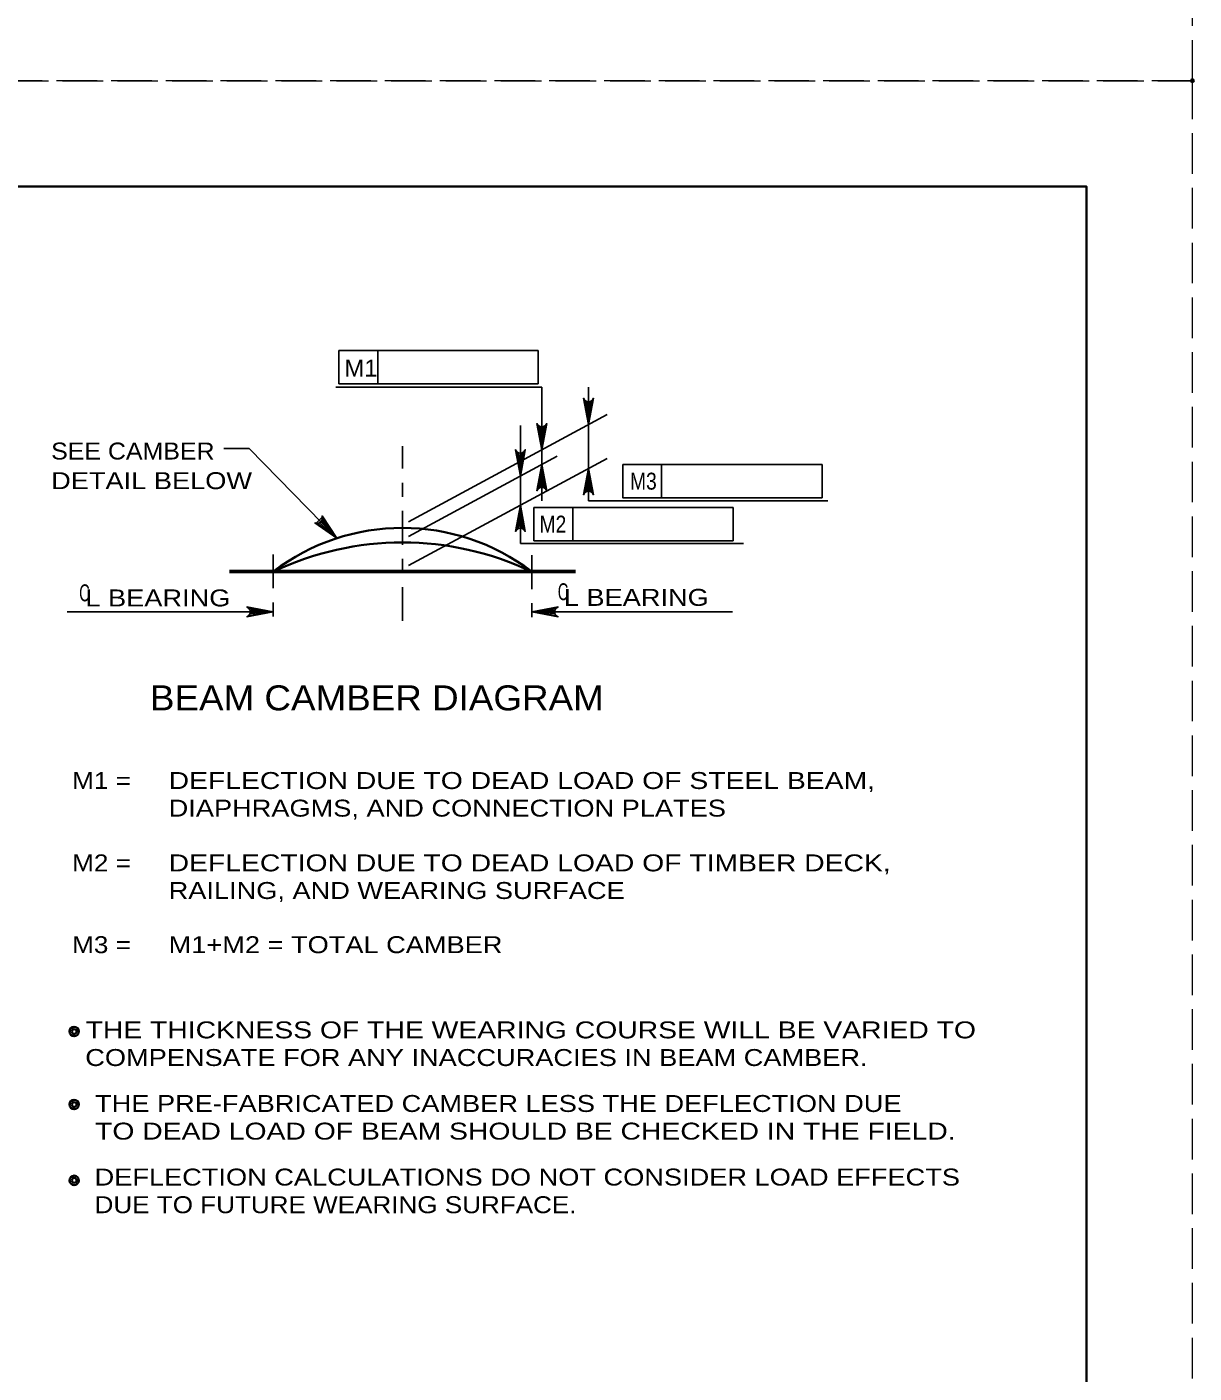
# Model space of a CAD drawing. Extents: x -11 to 79, y -154 to 0.
# Drawn here: x 59.74 to 68.01, y -53.16 to -43.62 of the extents above; entities that cross this region are included whole.
import ezdxf
from ezdxf.enums import TextEntityAlignment as Align

# ---------------------------------------------------------------- set-up
doc = ezdxf.new("R2010")
doc.units = 0
doc.header["$LTSCALE"] = 0.048
doc.header["$PDMODE"] = 32
doc.header["$PDSIZE"] = 0.024
doc.linetypes.add('DOT_DASHED', pattern=[7.7, 5, -1.2, 0.3, -1.2])
doc.linetypes.add('LONG_DASHED', pattern=[7.5, 6, -1.5])
for name, color, linetype, lineweight in [('1', 7, 'Continuous', 25), ('3', 7, 'Continuous', 25), ('5', 7, 'Continuous', 25), ('6', 7, 'Continuous', 25), ('63', 7, 'LONG_DASHED', 13)]:
    doc.layers.add(name, color=color, linetype=linetype, lineweight=lineweight)
doc.layers.add('62', color=7, linetype='Continuous')

msp = doc.modelspace()

# ---------------------------------------------------------------- hatches: boundary and pattern name
at = {"layer": '3'}
for points in [[(63.74175, -46.31933), (63.70242, -46.31933), (63.72208, -46.43742)], [(63.41108, -46.498), (63.37167, -46.498), (63.39142, -46.61608)], [(63.25908, -46.68342), (63.21975, -46.68342), (63.23942, -46.8015)], [(63.37167, -46.8375), (63.41108, -46.8375), (63.39142, -46.71942)], [(63.70242, -46.86558), (63.74175, -46.86558), (63.72208, -46.74742)], [(63.21975, -47.12633), (63.25908, -47.12633), (63.23942, -47.00825)], [(61.83517, -47.09283), (61.79225, -47.13475), (61.9395, -47.2425)], [(61.37058, -47.78425), (61.37058, -47.74483), (61.48875, -47.7645)], [(63.4375, -47.78425), (63.4375, -47.74483), (63.31942, -47.7645)]]:
    msp.add_hatch(color=256, dxfattribs=at).paths.add_polyline_path(points)

# ---------------------------------------------------------------- linework, layer by layer
at = {"layer": '1', "lineweight": 35}
msp.add_lwpolyline([(35.75, -65.25), (67.25, -65.25), (67.25, -44.75), (35.75, -44.75)], close=True, dxfattribs=at)
at = {"layer": '3'}
for p, q in [((61.954, -45.91275), (63.366, -45.91275)), ((61.954, -46.14892), (61.954, -45.91275)), ((62.22958, -46.14892), (62.22958, -45.91275)), ((63.366, -45.91275), (63.366, -46.14892)), ((63.366, -46.14892), (61.954, -46.14892)), ((63.39142, -46.17233), (61.93183, -46.17233)), ((63.39142, -46.17233), (63.39142, -46.97692)), ((63.72208, -46.59642), (63.72208, -46.17233)), ((62.44667, -47.12642), (63.85367, -46.36633)), ((63.23942, -47.28075), (63.23942, -46.44342)), ((63.72208, -46.59642), (63.72208, -46.97692)), ((62.44667, -47.22983), (63.49983, -46.66083)), ((62.44667, -47.4365), (63.85367, -46.67633)), ((63.96458, -46.71908), (65.37667, -46.71908)), ((64.24017, -46.95525), (64.24017, -46.71908)), ((65.37667, -46.71908), (65.37667, -46.95525)), ((63.33542, -47.02383), (64.74742, -47.02383)), ((63.33542, -47.26), (63.33542, -47.02383)), ((63.611, -47.26), (63.611, -47.02383)), ((65.417, -46.97692), (63.72208, -46.97692)), ((64.74742, -47.02383), (64.74742, -47.26)), ((64.81958, -47.28075), (63.23942, -47.28075)), ((64.74742, -47.26), (63.33542, -47.26)), ((61.48875, -47.7645), (60.02967, -47.7645)), ((63.31942, -47.7645), (64.74167, -47.7645))]:
    msp.add_line(p, q, dxfattribs=at)
at = {"layer": '3', "linetype": 'DOT_DASHED'}
for p, q in [((62.40408, -47.82883), (62.40408, -46.59092)), ((61.48875, -47.35725), (61.48875, -47.83417)), ((63.31942, -47.36258), (63.31942, -47.83958))]:
    msp.add_line(p, q, dxfattribs=at)
at = {"layer": '3'}
for points in [[(63.72208, -46.43742), (63.68717, -46.251), (63.69708, -46.26533), (63.70958, -46.27275), (63.72208, -46.27492), (63.73458, -46.27275), (63.74708, -46.26533), (63.757, -46.251), (63.72208, -46.43742), (63.74708, -46.26533), (63.73458, -46.27275), (63.72208, -46.43742), (63.72208, -46.27492), (63.70958, -46.27275), (63.72208, -46.43742), (63.69708, -46.26533)], [(63.39142, -46.61608), (63.3565, -46.42967), (63.36642, -46.444), (63.37892, -46.45142), (63.39142, -46.45358), (63.40392, -46.45142), (63.41642, -46.444), (63.42633, -46.42967), (63.39142, -46.61608), (63.41642, -46.444), (63.40392, -46.45142), (63.39142, -46.61608), (63.39142, -46.45358), (63.37892, -46.45142), (63.39142, -46.61608), (63.36642, -46.444)], [(61.9395, -47.2425), (61.3175, -46.606), (61.1375, -46.606)], [(63.23942, -46.8015), (63.2045, -46.61508), (63.21442, -46.62942), (63.22692, -46.63683), (63.23942, -46.639), (63.25192, -46.63683), (63.26442, -46.62942), (63.27433, -46.61508), (63.23942, -46.8015), (63.26442, -46.62942), (63.25192, -46.63683), (63.23942, -46.8015), (63.23942, -46.639), (63.22692, -46.63683), (63.23942, -46.8015), (63.21442, -46.62942)], [(63.39142, -46.71942), (63.42633, -46.90583), (63.41642, -46.8915), (63.40392, -46.88408), (63.39142, -46.88192), (63.37892, -46.88408), (63.36642, -46.8915), (63.3565, -46.90583), (63.39142, -46.71942), (63.36642, -46.8915), (63.37892, -46.88408), (63.39142, -46.71942), (63.39142, -46.88192), (63.40392, -46.88408), (63.39142, -46.71942), (63.41642, -46.8915)], [(65.37667, -46.95525), (63.96458, -46.95525), (63.96458, -46.71908)], [(63.72208, -46.74742), (63.757, -46.93383), (63.74708, -46.9195), (63.73458, -46.91208), (63.72208, -46.90992), (63.70958, -46.91208), (63.69708, -46.9195), (63.68717, -46.93383), (63.72208, -46.74742), (63.69708, -46.9195), (63.70958, -46.91208), (63.72208, -46.74742), (63.72208, -46.90992), (63.73458, -46.91208), (63.72208, -46.74742), (63.74708, -46.9195)], [(63.23942, -47.00825), (63.27433, -47.19467), (63.26442, -47.18033), (63.25192, -47.17292), (63.23942, -47.17075), (63.22692, -47.17292), (63.21442, -47.18033), (63.2045, -47.19467), (63.23942, -47.00825), (63.21442, -47.18033), (63.22692, -47.17292), (63.23942, -47.00825), (63.23942, -47.17075), (63.25192, -47.17292), (63.23942, -47.00825), (63.26442, -47.18033)], [(61.9395, -47.2425), (61.78425, -47.13358), (61.80133, -47.13692), (61.8155, -47.1335), (61.82592, -47.12625), (61.83333, -47.116), (61.83717, -47.102), (61.83425, -47.08475), (61.9395, -47.2425), (61.83717, -47.102), (61.83333, -47.116), (61.9395, -47.2425), (61.82592, -47.12625), (61.8155, -47.1335), (61.9395, -47.2425), (61.80133, -47.13692)], [(61.48875, -47.7645), (61.30233, -47.79942), (61.31667, -47.7895), (61.32408, -47.777), (61.32625, -47.7645), (61.32408, -47.752), (61.31667, -47.7395), (61.30233, -47.72958), (61.48875, -47.7645), (61.31667, -47.7395), (61.32408, -47.752), (61.48875, -47.7645), (61.32625, -47.7645), (61.32408, -47.777), (61.48875, -47.7645), (61.31667, -47.7895)], [(63.31942, -47.7645), (63.50583, -47.72958), (63.4915, -47.7395), (63.48408, -47.752), (63.48192, -47.7645), (63.48408, -47.777), (63.4915, -47.7895), (63.50583, -47.79942), (63.31942, -47.7645), (63.4915, -47.7895), (63.48408, -47.777), (63.31942, -47.7645), (63.48192, -47.7645), (63.48408, -47.752), (63.31942, -47.7645), (63.4915, -47.7395)]]:
    msp.add_lwpolyline(points, dxfattribs=at)
for points in [[(63.74175, -46.31933), (63.70242, -46.31933), (63.72208, -46.43742)], [(63.41108, -46.498), (63.37167, -46.498), (63.39142, -46.61608)], [(63.25908, -46.68342), (63.21975, -46.68342), (63.23942, -46.8015)], [(63.37167, -46.8375), (63.41108, -46.8375), (63.39142, -46.71942)], [(63.70242, -46.86558), (63.74175, -46.86558), (63.72208, -46.74742)], [(63.21975, -47.12633), (63.25908, -47.12633), (63.23942, -47.00825)], [(61.83517, -47.09283), (61.79225, -47.13475), (61.9395, -47.2425)], [(61.37058, -47.78425), (61.37058, -47.74483), (61.48875, -47.7645)], [(63.4375, -47.78425), (63.4375, -47.74483), (63.31942, -47.7645)]]:
    msp.add_lwpolyline(points, close=True, dxfattribs=at)
at = {"layer": '3', "lineweight": 35}
for centre, radius in [((60.07816, -50.73845), 0.03333), ((60.07816, -50.73845), 0.01667), ((60.07816, -51.2557), 0.03333), ((60.07816, -51.2557), 0.01667), ((60.07816, -51.79284), 0.03333), ((60.07816, -51.79284), 0.01667)]:
    msp.add_circle(centre, radius, dxfattribs=at)
at = {"layer": '5', "lineweight": 35}
for centre, radius, start, end in [((62.40405, -48.67534), 1.50625, 52.57652, 127.42348), ((62.40405, -49.40263), 2.1302, 64.55129, 115.44871)]:
    msp.add_arc(centre, radius, start, end, dxfattribs=at)
at = {"layer": '6', "lineweight": 53}
msp.add_line((61.17792, -47.47908), (63.63025, -47.47908), dxfattribs=at)
at = {"layer": '62'}
msp.add_point((68, -44), dxfattribs=at)
at = {"layer": '63'}
for points in [[(34, -44), (68, -44), (68, -22), (34, -22)], [(34, -66), (68, -66), (68, -44), (34, -44)]]:
    msp.add_lwpolyline(points, close=True, dxfattribs=at)

# ---------------------------------------------------------------- texts
at = {"layer": '3'}
for s, height, width, p in [('M1', 0.12, 1.05, (62.10971, -46.09717)), ('M3', 0.12, 0.85, (64.11071, -46.89808)), ('M2', 0.12, 0.85, (63.46979, -47.20283)), ('BEAM CAMBER DIAGRAM', 0.1772, 1.1, (62.22258, -48.46233))]:
    msp.add_text(s, height=height, dxfattribs=dict(at, width=width)).set_placement(p, align=Align.CENTER)
for s, width, p in [('SEE CAMBER', 1.1, (59.91508, -46.68458)), ('DETAIL BELOW', 1.2, (59.91508, -46.89458)), ('C', 0.65, (60.11358, -47.68942)), ('C', 0.65, (63.50392, -47.68167)), ('L BEARING', 1.2, (63.54675, -47.72167)), ('L BEARING', 1.2, (60.1575, -47.7255)), ('M1 =', 1.15, (60.064, -49.0195)), ('DEFLECTION DUE TO DEAD LOAD OF STEEL BEAM,', 1.25, (60.74742, -49.0195)), ('DIAPHRAGMS, AND CONNECTION PLATES', 1.2, (60.74742, -49.21525)), ('M2 =', 1.15, (60.064, -49.60308)), ('DEFLECTION DUE TO DEAD LOAD OF TIMBER DECK,', 1.25, (60.74742, -49.60308)), ('RAILING, AND WEARING SURFACE', 1.2, (60.74742, -49.79892)), ('M3 =', 1.15, (60.064, -50.18283)), ('M1+M2 = TOTAL CAMBER', 1.2, (60.74742, -50.18283)), (' THE THICKNESS OF THE WEARING COURSE WILL BE VARIED TO', 1.25, (60.10317, -50.78667)), (' COMPENSATE FOR ANY INACCURACIES IN BEAM CAMBER.', 1.2, (60.10317, -50.9825)), ('THE PRE-FABRICATED CAMBER LESS THE DEFLECTION DUE', 1.2, (60.22625, -51.30825)), ('TO DEAD LOAD OF BEAM SHOULD BE CHECKED IN THE FIELD.', 1.25, (60.22625, -51.50408)), ('DEFLECTION CALCULATIONS DO NOT CONSIDER LOAD EFFECTS', 1.2, (60.22283, -51.82975)), ('DUE TO FUTURE WEARING SURFACE.', 1.15, (60.22283, -52.02558))]:
    msp.add_text(s, height=0.12, dxfattribs=dict(at, width=width)).set_placement(p)

doc.saveas('drawing.dxf')
